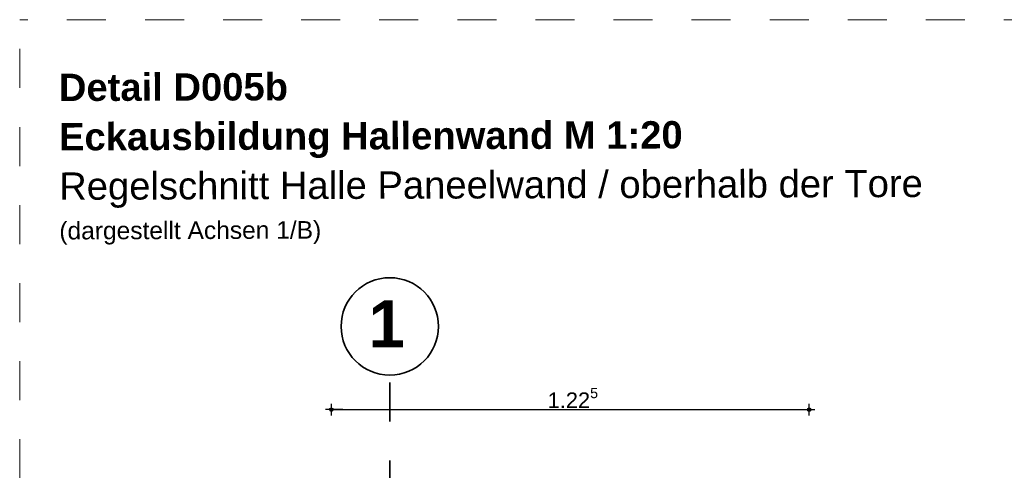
# Model space of a CAD drawing. Header units: metres. Extents: x 1316.5 to 1415.3, y -94.1 to -52.
# Tile 499 of 656: x 1399.8 to 1402.3, y -70.6 to -69.5. Entities that reach past the tile are written whole.
import ezdxf

# ---------------------------------------------------------------- set-up
doc = ezdxf.new("R2010")
doc.units = ezdxf.units.M
doc.header["$PDMODE"] = 65
for name, pattern in [('AUSGEZOGEN', [0]), ('STRICHLINIE_S4', [0.008, 0.006, -0.002]), ('STRICHPUNKT2_S5', [0.1, 0.07, -0.01, 0.01, -0.01])]:
    doc.linetypes.add(name, pattern=pattern)
for name, color, linetype, lineweight in [('XR$4$Achsen', 4, 'AUSGEZOGEN', 13), ('XR$4$Maßlinie 1_50', 7, 'AUSGEZOGEN', 25), ('XR$4$Text 1_50', 3, 'AUSGEZOGEN', 18), ('XR$4$Wand Mauerwerk tr_1', 42, 'AUSGEZOGEN', 18)]:
    doc.layers.add(name, color=color, linetype=linetype, lineweight=lineweight)
doc.styles.add('ARIAL', font='arial.ttf')
doc.dimstyles.new('DIMSTYLE_37', dxfattribs={"dimtxt": 0.04, "dimasz": 0.03, "dimexe": 0, "dimexo": 1e-06, "dimgap": 0.02, "dimtad": 2, "dimdec": 3, "dimrnd": 0.005, "dimzin": 4, "dimdsep": 46, "dimtxsty": 'ARIAL', "dimblk1": 'ALL_ML_KREIS', "dimblk2": 'ALL_ML_KREIS', "dimsah": 1, "dimcen": 0, "dimse1": 1, "dimse2": 1, "dimclrd": 7, "dimclre": 7, "dimclrt": 7, "dimadec": 0, "dimazin": 0, "dimtfac": 1, "dimtdec": 0, "dimtix": 1, "dimtmove": 2, "dimatfit": 3, "dimfxl": 0, "dimtzin": 0, "dimlwd": 0, "dimlwe": 25, "dimarcsym": 0})

# ---------------------------------------------------------------- blocks, each defined once
blk = doc.blocks.new('ALL_ML_KREIS')
at = {"color": 0, "linetype": 'ByBlock', "lineweight": -2}
for p, q in [((-1, 0), (0.5, 0)), ((0, -0.5), (0, 0.5))]:
    blk.add_line(p, q, dxfattribs=at)
blk.add_circle((0, 0), 0.15, dxfattribs=at)
blk = doc.blocks.new('*D462')
at = {"layer": 'DEFPOINTS', "color": 7, "linetype": 'AUSGEZOGEN', "lineweight": 25, "transparency": 33554687}
for p in [(1400.5975, -70.4501), (1400.5975, -70.8274), (1401.8215, -70.8622)]:
    blk.add_point(p, dxfattribs=at)
at = {"layer": 'XR$4$Maßlinie 1_50', "color": 7, "linetype": 'AUSGEZOGEN', "lineweight": -2, "transparency": 33554687}
blk.add_line((1400.5975, -70.4501), (1401.8215, -70.4501), dxfattribs=at)
at = {"layer": 'XR$4$Maßlinie 1_50', "color": 7, "linetype": 'AUSGEZOGEN', "lineweight": 25, "transparency": 33554687, "xscale": 0.03, "yscale": 0.03, "zscale": 0.03, "rotation": 180}
blk.add_blockref('ALL_ML_KREIS', (1400.5975, -70.4501), dxfattribs=at)
at = {"layer": 'XR$4$Maßlinie 1_50', "color": 7, "linetype": 'AUSGEZOGEN', "lineweight": 25, "transparency": 33554687, "xscale": 0.03, "yscale": 0.03, "zscale": 0.03}
blk.add_blockref('ALL_ML_KREIS', (1401.8215, -70.4501), dxfattribs=at)
at = {"layer": 'XR$4$Maßlinie 1_50', "color": 7, "linetype": 'AUSGEZOGEN', "lineweight": 25, "transparency": 33554687, "insert": (1401.2164, -70.4201), "char_height": 0.04, "width": 0.2, "attachment_point": 5, "style": 'ARIAL'}
blk.add_mtext('\\A1;{\\A1;{1.22\\H0.026400;\\S5^ ;}}', dxfattribs=at)

msp = doc.modelspace()

# ---------------------------------------------------------------- linework, layer by layer
at = {"layer": 'XR$4$Achsen', "color": 4, "linetype": 'STRICHPUNKT2_S5', "lineweight": 35, "transparency": 33554687}
msp.add_line((1400.7475, -72.0804), (1400.7475, -70.3615), dxfattribs=at)
at = {"layer": 'XR$4$Achsen', "color": 4, "linetype": 'AUSGEZOGEN', "lineweight": 35, "transparency": 33554687}
msp.add_circle((1400.7475, -70.2368), 0.1247, dxfattribs=at)
at = {"layer": 'XR$4$Wand Mauerwerk tr_1', "color": 7, "linetype": 'STRICHLINIE_S4', "lineweight": 18, "transparency": 33554687}
for p in [(1399.7995, -77.426), (1407.4205, -69.451)]:
    msp.add_line(p, (1399.7995, -69.451), dxfattribs=at)

# ---------------------------------------------------------------- texts
at = {"layer": 'XR$4$Achsen', "color": 4, "linetype": 'AUSGEZOGEN', "lineweight": 35, "transparency": 33554687, "insert": (1400.6928, -70.2902), "char_height": 0.12, "width": 0.148147, "attachment_point": 7, "style": 'ARIAL'}
msp.add_mtext('\\A1;{\\fArial|i0|b1;\\H0.120000;\\W1.000000;\\C4;1}\\P', dxfattribs=at)
at = {"layer": 'XR$4$Text 1_50', "color": 3, "linetype": 'AUSGEZOGEN', "lineweight": 25, "transparency": 33554687, "insert": (1399.8997, -69.5895), "char_height": 0.07, "width": 2.261278, "attachment_point": 1, "rotation": 0.1872, "line_spacing_factor": 1.084337, "style": 'ARIAL'}
msp.add_mtext('\\A1;{\\fArial|i0|b1;\\H0.070000;\\W1.000000;\\C3;Detail D005b}\\P{\\fArial|i0|b1;\\H0.070000;\\W1.000000;\\C3;Eckausbildung Hallenwand M 1:20}\\P{\\fArial|i0|b0;\\H0.070000;\\W1.000000;\\C3;Regelschnitt Halle Paneelwand / oberhalb der Tore}\\P{\\fArial|i0|b0;\\H0.045000;\\W1.000000;\\C3;(dargestellt Achsen 1/B)}\\P', dxfattribs=at)

# ---------------------------------------------------------------- dimensions: what is measured, and where the dimension line sits
at = {"layer": 'XR$4$Maßlinie 1_50', "color": 7, "linetype": 'AUSGEZOGEN', "lineweight": 25, "transparency": 33554687}
dim = msp.add_linear_dim(base=(1401.8215, -70.4501), p1=(1400.5975, -70.8274), p2=(1401.8215, -70.8622), dimstyle='DIMSTYLE_37', override={"dimpost": '<>', "dimclrd": 7, "dimclre": 7, "dimclrt": 7, "dimlwd": 0, "dimlwe": 25}, dxfattribs=at)
dim.commit()
dim.dimension.update_dxf_attribs({"geometry": '*D462', "text_midpoint": (1401.2164, -70.4201), "dimtype": 160})

doc.saveas('drawing.dxf')
